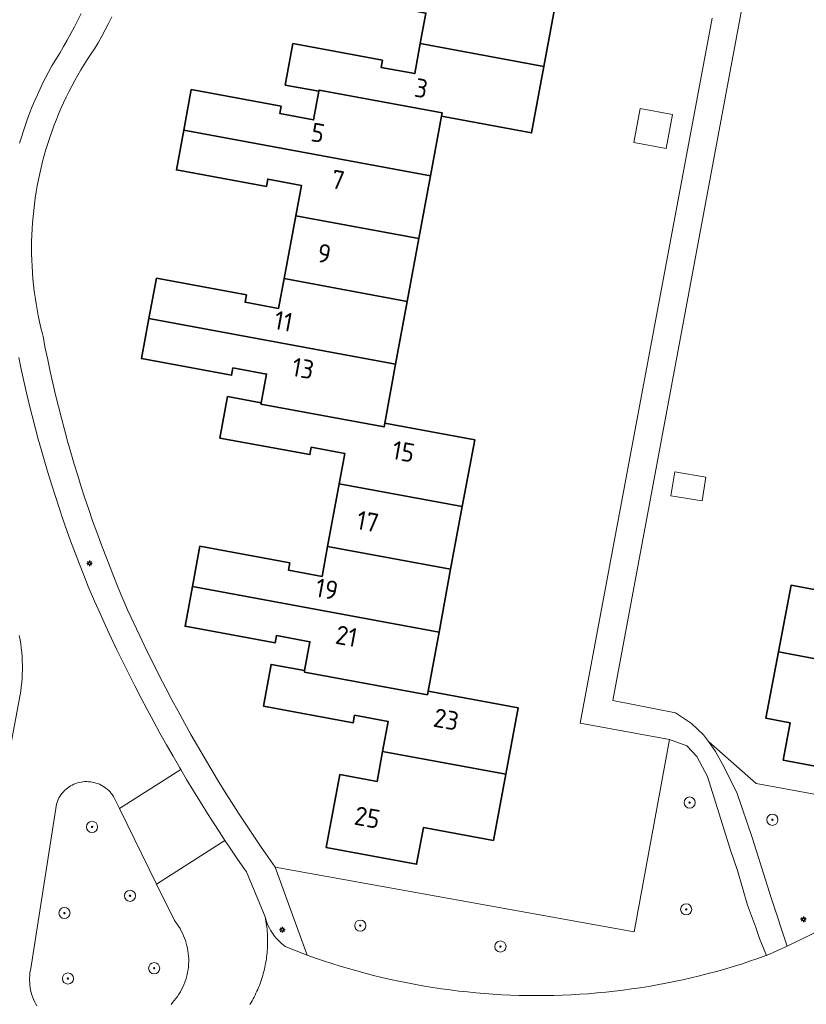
# Model space of a CAD drawing. Header units: metres. Extents: x 152610 to 160096, y 456114 to 462495.
# Tile 612 of 656: x 158727 to 158784, y 460781 to 460852. Entities that reach past the tile are written whole.
import ezdxf
from ezdxf.enums import TextEntityAlignment as Align

# ---------------------------------------------------------------- set-up
doc = ezdxf.new("R2010")
doc.units = ezdxf.units.M
doc.header["$LTSCALE"] = 0.5
doc.layers.get('0').update_dxf_attribs({"linetype": 'CONTINUOUS'})
for name, color, linetype, lineweight in [('B-PV-GR-BEPLANTING_CULTUUR_BOSPLANTSOEN-GV', 251, 'CONTINUOUS', 18), ('B-PV-GR-BOOM-S', 251, 'CONTINUOUS', 25), ('B-PV-IE-MEUBILAIR-S', 251, 'CONTINUOUS', 25), ('B-PV-OG-BEBOUWING-GV', 6, 'CONTINUOUS', 35), ('B-PV-OG-BEBOUWING-T18', 1, 'CONTINUOUS', 18), ('B-PV-OG-BEBOUWING_OVERBOUWING-GV', 251, 'CONTINUOUS', 18), ('B-PV-OG-TERREIN_BEGROEID-GV', 251, 'CONTINUOUS', 18), ('B-PV-VH-OPENVERHARDING_BETONSTRAATSTEEN-GV', 251, 'CONTINUOUS', 18), ('B-PV-VH-OPENVERHARDING_STRAATBAKSTEEN-GV', 251, 'CONTINUOUS', 18), ('B-PV-VH-OPENVERHARDING_TEGEL-GV', 251, 'CONTINUOUS', 18)]:
    doc.layers.add(name, color=color, linetype=linetype, lineweight=lineweight)
doc.styles.add('NLCS-ISO', font='NLCS-ISO.ttf')
doc.styles.add('NLCS-ISO-M750-T18', font='NLCS-ISO.ttf', dxfattribs={"height": 1.35})

# ---------------------------------------------------------------- blocks, each defined once
blk = doc.blocks.new('SIE-MEUBILAIR_PAAL_LICHTMAST-SO')
for points in [[(-0.62, 0), (-1, 0)], [(-0.71, 0.71), (-0.44, 0.44)], [(0, 1), (0, 0.62)], [(0.44, 0.44), (0.71, 0.71)], [(1, 0), (0.62, 0)], [(-0.71, -0.71), (-0.44, -0.44)], [(0, -0.62), (0, -1)], [(0.44, -0.44), (0.71, -0.71)]]:
    blk.add_lwpolyline(points)
blk.add_circle((0, 0), 0.5)
blk = doc.blocks.new('SGR-BOOM_GBKN-SO')
at = {"linetype": 'ByBlock', "lineweight": 18}
h = blk.add_hatch(color=0, dxfattribs=at)
h.dxf.hatch_style = 1
edge = h.paths.add_edge_path()
edge.add_arc((0, 0), 0.25, 0, 360)
at = {"color": 0, "linetype": 'ByBlock', "lineweight": 18}
for radius in [2, 0.25]:
    blk.add_circle((0, 0), radius, dxfattribs=at)
at = {"color": 0, "linetype": 'ByBlock', "lineweight": 18, "style": 'NLCS-ISO'}
blk.add_attdef('SOORT', (2.5, 0), '', height=1.5, dxfattribs=at)

msp = doc.modelspace()

# ---------------------------------------------------------------- linework, layer by layer
at = {"layer": 'B-PV-GR-BEPLANTING_CULTUUR_BOSPLANTSOEN-GV', "flags": 128}
for points in [[(158775.137, 460799.786), (158773.908, 460800.244), (158771.365, 460786.454), (158745.639, 460791.082), (158747.937, 460784.783), (158748.522, 460784.574), (158749.11, 460784.373), (158749.701, 460784.18), (158750.294, 460783.994), (158750.889, 460783.816), (158751.487, 460783.645), (158752.086, 460783.482), (158752.688, 460783.327), (158753.292, 460783.18), (158753.897, 460783.04), (158754.505, 460782.909), (158755.113, 460782.785), (158755.724, 460782.668), (158756.336, 460782.56), (158756.949, 460782.46), (158757.564, 460782.368), (158758.179, 460782.283), (158758.796, 460782.207), (158759.414, 460782.138), (158760.032, 460782.077), (158760.651, 460782.025), (158761.271, 460781.98), (158761.891, 460781.943), (158762.512, 460781.914), (158763.133, 460781.894), (158763.755, 460781.881), (158764.376, 460781.876), (158764.997, 460781.879), (158765.619, 460781.891), (158766.24, 460781.91), (158766.861, 460781.937), (158767.481, 460781.972), (158768.101, 460782.015), (158768.72, 460782.067), (158769.339, 460782.126), (158769.957, 460782.193), (158770.573, 460782.268), (158771.189, 460782.351), (158771.804, 460782.442), (158772.417, 460782.541), (158773.03, 460782.647), (158773.64, 460782.762), (158774.25, 460782.884), (158774.857, 460783.014), (158775.463, 460783.153), (158776.067, 460783.299), (158776.669, 460783.452), (158777.269, 460783.613), (158777.867, 460783.782), (158778.463, 460783.959), (158779.056, 460784.144), (158779.648, 460784.336), (158780.236, 460784.535), (158780.822, 460784.743), (158780.87, 460784.76), (158780.347, 460785.984), (158780.077, 460786.834), (158779.493, 460788.355), (158778.774, 460790.861), (158778.28, 460792.315), (158776.617, 460797.594), (158775.854, 460799.026)], [(158780.113, 460797.095), (158776.695, 460800.096), (158777.197, 460799.385), (158777.713, 460798.469), (158778.722, 460796.456), (158779.845, 460793.145), (158781.194, 460788.895), (158782.349, 460785.431), (158785.983, 460787.198), (158789.543, 460789.112), (158796.416, 460794.102)]]:
    msp.add_lwpolyline(points, close=True, dxfattribs=at)
at = {"layer": 'B-PV-OG-BEBOUWING-GV', "flags": 128}
for points in [[(158764.532, 460856.277), (158754.757, 460858.086), (158753.79, 460852.845), (158756.441, 460852.354), (158756.038, 460850.172), (158764.9, 460848.529), (158765.781, 460853.294), (158764.039, 460853.614)], [(158753.329, 460848.989), (158746.908, 460850.174), (158746.36, 460847.2), (158748.766, 460846.755), (158748.779, 460846.826), (158757.604, 460845.204), (158757.559, 460844.958), (158764.019, 460843.763), (158764.9, 460848.529), (158756.038, 460850.172), (158755.639, 460848.014), (158753.231, 460848.459)], [(158746.077, 460845.674), (158739.621, 460846.868), (158739.082, 460843.954), (158756.769, 460840.682), (158757.559, 460844.958), (158757.604, 460845.204), (158748.779, 460846.826), (158748.766, 460846.755), (158748.387, 460844.699), (158745.979, 460845.145)], [(158756.769, 460840.682), (158739.082, 460843.954), (158738.557, 460841.113), (158745.012, 460839.922), (158745.11, 460840.448), (158747.518, 460840.002), (158747.113, 460837.812), (158755.936, 460836.18)], [(158755.936, 460836.18), (158747.113, 460837.812), (158746.281, 460833.311), (158755.104, 460831.679)], [(158743.577, 460832.142), (158737.118, 460833.337), (158736.584, 460830.45), (158754.272, 460827.178), (158755.104, 460831.679), (158746.281, 460833.311), (158745.885, 460831.168), (158743.478, 460831.614)], [(158754.272, 460827.178), (158736.584, 460830.45), (158736.053, 460827.575), (158742.51, 460826.379), (158742.608, 460826.907), (158745.015, 460826.462), (158744.635, 460824.407), (158744.617, 460824.309), (158753.44, 460822.677), (158753.489, 460822.941)], [(158744.635, 460824.407), (158742.228, 460824.852), (158741.678, 460821.877), (158748.126, 460820.684), (158748.223, 460821.213), (158750.63, 460820.767), (158750.228, 460818.592), (158759.052, 460816.96), (158759.941, 460821.747), (158753.489, 460822.941), (158753.44, 460822.677), (158744.617, 460824.309)], [(158759.052, 460816.96), (158750.228, 460818.592), (158749.396, 460814.091), (158758.216, 460812.459)], [(158746.691, 460812.925), (158740.243, 460814.117), (158739.708, 460811.228), (158757.381, 460807.959), (158758.216, 460812.459), (158749.396, 460814.091), (158749.001, 460811.951), (158746.594, 460812.395)], [(158757.381, 460807.959), (158739.708, 460811.228), (158739.179, 460808.373), (158745.627, 460807.18), (158745.725, 460807.709), (158748.132, 460807.263), (158747.747, 460805.187), (158747.729, 460805.089), (158756.545, 460803.458), (158756.595, 460803.726)], [(158789.085, 460810.094), (158782.615, 460811.313), (158781.716, 460806.54), (158790.593, 460804.864), (158791, 460807.025), (158793.41, 460806.571), (158793.311, 460806.04), (158799.742, 460804.831), (158800.301, 460807.809), (158797.891, 460808.264), (158797.873, 460808.166), (158789.035, 460809.83)], [(158790.593, 460804.864), (158781.716, 460806.54), (158780.817, 460801.768), (158782.562, 460801.441), (158782.059, 460798.774), (158791.849, 460796.929), (158792.836, 460802.177), (158790.181, 460802.678)], [(158747.747, 460805.187), (158745.343, 460805.634), (158744.788, 460802.651), (158751.237, 460801.454), (158751.334, 460801.985), (158753.742, 460801.537), (158753.342, 460799.385), (158762.167, 460797.753), (158763.053, 460802.527), (158756.595, 460803.726), (158756.545, 460803.458), (158747.729, 460805.089)], [(158762.167, 460797.753), (158753.342, 460799.385), (158752.944, 460797.241), (158750.268, 460797.736), (158749.3, 460792.491), (158755.777, 460791.294), (158756.267, 460793.935), (158761.285, 460793.004)]]:
    msp.add_lwpolyline(points, close=True, dxfattribs=at)
at = {"layer": 'B-PV-OG-BEBOUWING_OVERBOUWING-GV', "flags": 128}
for points in [[(158774.112, 460845.088), (158771.797, 460845.508), (158771.356, 460843.077), (158773.672, 460842.657)], [(158776.519, 460819.078), (158774.292, 460819.448), (158774.008, 460817.74), (158776.235, 460817.369)]]:
    msp.add_lwpolyline(points, close=True, dxfattribs=at)
at = {"layer": 'B-PV-OG-TERREIN_BEGROEID-GV', "flags": 128}
msp.add_lwpolyline([(158738.176, 460781.23), (158738.282, 460781.375), (158738.406, 460781.519), (158738.524, 460781.669), (158738.635, 460781.823), (158738.74, 460781.982), (158738.838, 460782.145), (158738.929, 460782.312), (158739.014, 460782.482), (158739.09, 460782.656), (158739.16, 460782.833), (158739.222, 460783.013), (158739.276, 460783.196), (158739.323, 460783.38), (158739.361, 460783.566), (158739.392, 460783.754), (158739.416, 460783.943), (158739.431, 460784.133), (158739.438, 460784.323), (158739.437, 460784.513), (158739.428, 460784.703), (158739.411, 460784.892), (158739.386, 460785.081), (158739.353, 460785.269), (158739.313, 460785.454), (158739.264, 460785.638), (158739.208, 460785.82), (158739.145, 460785.999), (158739.073, 460786.176), (158738.995, 460786.349), (158738.909, 460786.519), (158738.817, 460786.685), (158738.717, 460786.847), (158738.611, 460787.005), (158738.498, 460787.158), (158738.42, 460787.256), (158737.132, 460789.878), (158734.469, 460795.297), (158734.043, 460796.164), (158733.968, 460796.276), (158733.887, 460796.383), (158733.8, 460796.486), (158733.706, 460796.582), (158733.608, 460796.674), (158733.503, 460796.759), (158733.394, 460796.838), (158733.281, 460796.91), (158733.163, 460796.975), (158733.042, 460797.034), (158732.917, 460797.084), (158732.79, 460797.128), (158732.66, 460797.164), (158732.528, 460797.192), (158732.395, 460797.212), (158732.261, 460797.224), (158732.127, 460797.229), (158731.992, 460797.225), (158731.858, 460797.213), (158731.725, 460797.193), (158731.593, 460797.166), (158731.464, 460797.13), (158731.336, 460797.087), (158731.211, 460797.037), (158731.09, 460796.979), (158730.972, 460796.914), (158730.858, 460796.842), (158730.749, 460796.764), (158730.644, 460796.679), (158730.545, 460796.588), (158730.451, 460796.492), (158730.364, 460796.39), (158730.282, 460796.283), (158730.207, 460796.171), (158730.139, 460796.055), (158730.077, 460795.935), (158730.023, 460795.812), (158729.977, 460795.686), (158729.953, 460795.611), (158728.113, 460783.823), (158728.081, 460783.653), (158728.056, 460783.482), (158728.04, 460783.31), (158728.031, 460783.137), (158728.03, 460782.964), (158728.038, 460782.791), (158728.053, 460782.619), (158728.077, 460782.447), (158728.108, 460782.277), (158728.147, 460782.108), (158728.194, 460781.942), (158728.248, 460781.778), (158728.31, 460781.616), (158728.38, 460781.458), (158728.456, 460781.303), (158728.54, 460781.151)], dxfattribs=at)
at = {"layer": 'B-PV-VH-OPENVERHARDING_BETONSTRAATSTEEN-GV', "flags": 128}
msp.add_lwpolyline([(158785.983, 460787.198), (158782.349, 460785.431), (158780.87, 460784.76), (158780.822, 460784.743), (158780.236, 460784.535), (158779.648, 460784.336), (158779.056, 460784.144), (158778.463, 460783.959), (158777.867, 460783.782), (158777.269, 460783.613), (158776.669, 460783.452), (158776.067, 460783.299), (158775.463, 460783.153), (158774.857, 460783.014), (158774.25, 460782.884), (158773.64, 460782.762), (158773.03, 460782.647), (158772.417, 460782.541), (158771.804, 460782.442), (158771.189, 460782.351), (158770.573, 460782.268), (158769.957, 460782.193), (158769.339, 460782.126), (158768.72, 460782.067), (158768.101, 460782.015), (158767.481, 460781.972), (158766.861, 460781.937), (158766.24, 460781.91), (158765.619, 460781.891), (158764.997, 460781.879), (158764.376, 460781.876), (158763.755, 460781.881), (158763.133, 460781.894), (158762.512, 460781.914), (158761.891, 460781.943), (158761.271, 460781.98), (158760.651, 460782.025), (158760.032, 460782.077), (158759.414, 460782.138), (158758.796, 460782.207), (158758.179, 460782.283), (158757.564, 460782.368), (158756.949, 460782.46), (158756.336, 460782.56), (158755.724, 460782.668), (158755.113, 460782.785), (158754.505, 460782.909), (158753.897, 460783.04), (158753.292, 460783.18), (158752.688, 460783.327), (158752.086, 460783.482), (158751.487, 460783.645), (158750.889, 460783.816), (158750.294, 460783.994), (158749.701, 460784.18), (158749.11, 460784.373), (158748.522, 460784.574), (158747.937, 460784.783), (158747.144, 460785.085), (158746.357, 460785.401), (158746.336, 460785.416), (158746.199, 460785.522), (158746.066, 460785.634), (158745.939, 460785.752), (158745.818, 460785.876), (158745.702, 460786.005), (158745.592, 460786.139), (158745.489, 460786.278), (158745.392, 460786.422), (158745.302, 460786.57), (158745.219, 460786.723), (158745.143, 460786.878), (158745.074, 460787.038), (158745.013, 460787.2), (158744.959, 460787.365), (158744.913, 460787.532), (158744.943, 460787.383), (158744.97, 460787.234), (158744.994, 460787.084), (158745.016, 460786.933), (158745.035, 460786.782), (158745.051, 460786.631), (158745.065, 460786.48), (158745.076, 460786.328), (158745.085, 460786.177), (158745.091, 460786.025), (158745.094, 460785.873), (158745.095, 460785.721), (158745.093, 460785.569), (158745.088, 460785.417), (158745.081, 460785.266), (158745.071, 460785.114), (158745.058, 460784.963), (158745.043, 460784.811), (158745.025, 460784.661), (158745.004, 460784.51), (158744.981, 460784.36), (158744.955, 460784.21), (158744.927, 460784.061), (158744.896, 460783.912), (158744.862, 460783.764), (158744.826, 460783.616), (158744.787, 460783.469), (158744.746, 460783.323), (158744.702, 460783.178), (158744.656, 460783.033), (158744.607, 460782.889), (158744.556, 460782.746), (158744.502, 460782.604), (158744.445, 460782.463), (158744.386, 460782.323), (158744.325, 460782.184), (158744.262, 460782.046), (158744.195, 460781.909), (158744.127, 460781.773), (158744.056, 460781.639), (158743.983, 460781.506), (158743.908, 460781.374), (158743.83, 460781.243)], dxfattribs=at)
at = {"layer": 'B-PV-VH-OPENVERHARDING_STRAATBAKSTEEN-GV', "flags": 128}
for points in [[(158727.313, 460843.02), (158727.446, 460843.465), (158727.587, 460843.907), (158727.736, 460844.347), (158727.891, 460844.784), (158728.055, 460845.219), (158728.226, 460845.65), (158728.404, 460846.079), (158728.589, 460846.504), (158728.782, 460846.926), (158728.983, 460847.345), (158729.19, 460847.76), (158729.404, 460848.172), (158729.626, 460848.58), (158729.913, 460849.036), (158730.192, 460849.495), (158730.465, 460849.959), (158730.731, 460850.427), (158730.99, 460850.899), (158731.242, 460851.374), (158731.487, 460851.853), (158731.725, 460852.336)], [(158728.54, 460781.151), (158728.456, 460781.303), (158728.38, 460781.458), (158728.31, 460781.616), (158728.248, 460781.778), (158728.194, 460781.942), (158728.147, 460782.108), (158728.108, 460782.277), (158728.077, 460782.447), (158728.053, 460782.619), (158728.038, 460782.791), (158728.03, 460782.964), (158728.031, 460783.137), (158728.04, 460783.31), (158728.056, 460783.482), (158728.081, 460783.653), (158728.113, 460783.823), (158729.953, 460795.611), (158729.977, 460795.686), (158730.023, 460795.812), (158730.077, 460795.935), (158730.139, 460796.055), (158730.207, 460796.171), (158730.282, 460796.283), (158730.364, 460796.39), (158730.451, 460796.492), (158730.545, 460796.588), (158730.644, 460796.679), (158730.749, 460796.764), (158730.858, 460796.842), (158730.972, 460796.914), (158731.09, 460796.979), (158731.211, 460797.037), (158731.336, 460797.087), (158731.464, 460797.13), (158731.593, 460797.166), (158731.725, 460797.193), (158731.858, 460797.213), (158731.992, 460797.225), (158732.127, 460797.229), (158732.261, 460797.224), (158732.395, 460797.212), (158732.528, 460797.192), (158732.66, 460797.164), (158732.79, 460797.128), (158732.917, 460797.084), (158733.042, 460797.034), (158733.163, 460796.975), (158733.281, 460796.91), (158733.394, 460796.838), (158733.503, 460796.759), (158733.608, 460796.674), (158733.706, 460796.582), (158733.8, 460796.486), (158733.887, 460796.383), (158733.968, 460796.276), (158734.043, 460796.164), (158734.469, 460795.297), (158738.862, 460798.106), (158738.798, 460798.215), (158738.316, 460799.044), (158737.841, 460799.878), (158737.372, 460800.715), (158736.911, 460801.556), (158736.457, 460802.401), (158736.01, 460803.25), (158735.57, 460804.102), (158735.138, 460804.959), (158734.712, 460805.818), (158734.293, 460806.681), (158733.882, 460807.548), (158733.478, 460808.418), (158733.082, 460809.291), (158732.692, 460810.168), (158732.31, 460811.048), (158732.235, 460811.231), (158731.914, 460812.028), (158731.601, 460812.828), (158731.295, 460813.63), (158730.997, 460814.435), (158730.707, 460815.244), (158730.423, 460816.054), (158730.148, 460816.868), (158729.88, 460817.684), (158729.619, 460818.502), (158729.366, 460819.323), (158729.121, 460820.146), (158728.884, 460820.971), (158728.654, 460821.799), (158728.432, 460822.628), (158728.218, 460823.46), (158728.011, 460824.293), (158727.812, 460825.129), (158727.622, 460825.966), (158727.438, 460826.805), (158727.263, 460827.646)], [(158727.291, 460807.703), (158727.347, 460807.4), (158727.394, 460807.096), (158727.434, 460806.791), (158727.466, 460806.485), (158727.49, 460806.177), (158727.506, 460805.87), (158727.514, 460805.562), (158727.513, 460805.254), (158727.505, 460804.946), (158727.489, 460804.639), (158727.465, 460804.332), (158727.433, 460804.025), (158727.393, 460803.72), (158721.873, 460774.268)], [(158743.83, 460781.243), (158743.908, 460781.374), (158743.983, 460781.506), (158744.056, 460781.639), (158744.127, 460781.773), (158744.195, 460781.909), (158744.262, 460782.046), (158744.325, 460782.184), (158744.386, 460782.323), (158744.445, 460782.463), (158744.502, 460782.604), (158744.556, 460782.746), (158744.607, 460782.889), (158744.656, 460783.033), (158744.702, 460783.178), (158744.746, 460783.323), (158744.787, 460783.469), (158744.826, 460783.616), (158744.862, 460783.764), (158744.896, 460783.912), (158744.927, 460784.061), (158744.955, 460784.21), (158744.981, 460784.36), (158745.004, 460784.51), (158745.025, 460784.661), (158745.043, 460784.811), (158745.058, 460784.963), (158745.071, 460785.114), (158745.081, 460785.266), (158745.088, 460785.417), (158745.093, 460785.569), (158745.095, 460785.721), (158745.094, 460785.873), (158745.091, 460786.025), (158745.085, 460786.177), (158745.076, 460786.328), (158745.065, 460786.48), (158745.051, 460786.631), (158745.035, 460786.782), (158745.016, 460786.933), (158744.994, 460787.084), (158744.97, 460787.234), (158744.943, 460787.383), (158744.913, 460787.532), (158743.573, 460790.751), (158743.442, 460790.94), (158742.899, 460791.731), (158742.363, 460792.526), (158742.038, 460793.015), (158737.132, 460789.878), (158738.42, 460787.256), (158738.498, 460787.158), (158738.611, 460787.005), (158738.717, 460786.847), (158738.817, 460786.685), (158738.909, 460786.519), (158738.995, 460786.349), (158739.073, 460786.176), (158739.145, 460785.999), (158739.208, 460785.82), (158739.264, 460785.638), (158739.313, 460785.454), (158739.353, 460785.269), (158739.386, 460785.081), (158739.411, 460784.892), (158739.428, 460784.703), (158739.437, 460784.513), (158739.438, 460784.323), (158739.431, 460784.133), (158739.416, 460783.943), (158739.392, 460783.754), (158739.361, 460783.566), (158739.323, 460783.38), (158739.276, 460783.196), (158739.222, 460783.013), (158739.16, 460782.833), (158739.09, 460782.656), (158739.014, 460782.482), (158738.929, 460782.312), (158738.838, 460782.145), (158738.74, 460781.982), (158738.635, 460781.823), (158738.524, 460781.669), (158738.406, 460781.519), (158738.282, 460781.375), (158738.176, 460781.23)]]:
    msp.add_lwpolyline(points, dxfattribs=at)
at = {"layer": 'B-PV-VH-OPENVERHARDING_TEGEL-GV', "flags": 128}
for points in [[(158776.955, 460851.987), (158767.504, 460801.431), (158773.908, 460800.244), (158775.137, 460799.786), (158775.854, 460799.026), (158776.617, 460797.594), (158778.28, 460792.315), (158778.774, 460790.861), (158779.493, 460788.355), (158780.077, 460786.834), (158780.347, 460785.984), (158780.87, 460784.76), (158782.349, 460785.431), (158781.194, 460788.895), (158779.845, 460793.145), (158778.722, 460796.456), (158777.713, 460798.469), (158777.197, 460799.385), (158776.695, 460800.096), (158776.345, 460800.593), (158775.471, 460801.397), (158774.338, 460802.166), (158769.837, 460803.042), (158779.226, 460853.47)], [(158727.263, 460827.646), (158727.438, 460826.805), (158727.622, 460825.966), (158727.812, 460825.129), (158728.011, 460824.293), (158728.218, 460823.46), (158728.432, 460822.628), (158728.654, 460821.799), (158728.884, 460820.971), (158729.121, 460820.146), (158729.366, 460819.323), (158729.619, 460818.502), (158729.88, 460817.684), (158730.148, 460816.868), (158730.423, 460816.054), (158730.707, 460815.244), (158730.997, 460814.435), (158731.295, 460813.63), (158731.601, 460812.828), (158731.914, 460812.028), (158732.235, 460811.231), (158732.31, 460811.048), (158732.692, 460810.168), (158733.082, 460809.291), (158733.478, 460808.418), (158733.882, 460807.548), (158734.293, 460806.681), (158734.712, 460805.818), (158735.138, 460804.959), (158735.57, 460804.102), (158736.01, 460803.25), (158736.457, 460802.401), (158736.911, 460801.556), (158737.372, 460800.715), (158737.841, 460799.878), (158738.316, 460799.044), (158738.798, 460798.215), (158738.862, 460798.106), (158739.287, 460797.39), (158739.782, 460796.568), (158740.285, 460795.751), (158740.794, 460794.938), (158741.311, 460794.13), (158741.834, 460793.326), (158742.038, 460793.015), (158742.363, 460792.526), (158742.899, 460791.731), (158743.442, 460790.94), (158743.573, 460790.751), (158744.913, 460787.532), (158744.959, 460787.365), (158745.013, 460787.2), (158745.074, 460787.038), (158745.143, 460786.878), (158745.219, 460786.723), (158745.302, 460786.57), (158745.392, 460786.422), (158745.489, 460786.278), (158745.592, 460786.139), (158745.702, 460786.005), (158745.818, 460785.876), (158745.939, 460785.752), (158746.066, 460785.634), (158746.199, 460785.522), (158746.336, 460785.416), (158746.357, 460785.401), (158747.144, 460785.085), (158747.937, 460784.783), (158745.639, 460791.082), (158745.124, 460791.816), (158744.588, 460792.595), (158744.058, 460793.378), (158743.535, 460794.165), (158743.018, 460794.957), (158742.508, 460795.753), (158742.005, 460796.554), (158741.509, 460797.359), (158741.019, 460798.168), (158740.537, 460798.981), (158740.061, 460799.798), (158739.592, 460800.619), (158739.13, 460801.444), (158738.676, 460802.273), (158738.228, 460803.106), (158737.787, 460803.942), (158737.354, 460804.783), (158736.927, 460805.626), (158736.508, 460806.474), (158736.096, 460807.325), (158735.691, 460808.179), (158735.293, 460809.037), (158735.062, 460809.561), (158734.722, 460810.348), (158734.39, 460811.137), (158734.065, 460811.929), (158733.748, 460812.725), (158733.438, 460813.523), (158733.135, 460814.325), (158732.84, 460815.129), (158732.553, 460815.936), (158732.273, 460816.745), (158732.001, 460817.557), (158731.736, 460818.372), (158731.479, 460819.189), (158731.229, 460820.008), (158730.987, 460820.83), (158730.753, 460821.654), (158730.527, 460822.48), (158730.308, 460823.308), (158730.097, 460824.138), (158729.894, 460824.97), (158729.698, 460825.804), (158729.511, 460826.64), (158729.331, 460827.477), (158729.159, 460828.316), (158728.995, 460829.157), (158728.945, 460829.35), (158728.839, 460829.784), (158728.74, 460830.219), (158728.65, 460830.656), (158728.567, 460831.095), (158728.492, 460831.535), (158728.425, 460831.977), (158728.366, 460832.419), (158728.315, 460832.862), (158728.272, 460833.307), (158728.236, 460833.752), (158728.209, 460834.197), (158728.19, 460834.643), (158728.179, 460835.089), (158728.175, 460835.536), (158728.18, 460835.982), (158728.193, 460836.429), (158728.214, 460836.874), (158728.242, 460837.32), (158728.279, 460837.765), (158728.324, 460838.209), (158728.376, 460838.652), (158728.437, 460839.094), (158728.505, 460839.536), (158728.582, 460839.975), (158728.666, 460840.414), (158728.758, 460840.85), (158728.858, 460841.286), (158728.966, 460841.719), (158729.081, 460842.15), (158729.204, 460842.579), (158729.335, 460843.006), (158729.473, 460843.43), (158729.62, 460843.852), (158729.773, 460844.271), (158729.934, 460844.688), (158730.102, 460845.101), (158730.278, 460845.511), (158730.462, 460845.918), (158730.652, 460846.322), (158730.85, 460846.722), (158731.054, 460847.119), (158731.266, 460847.512), (158731.485, 460847.901), (158731.711, 460848.286), (158731.944, 460848.667), (158732.183, 460849.044), (158732.429, 460849.416), (158732.682, 460849.784), (158732.946, 460850.237), (158733.203, 460850.694), (158733.453, 460851.155), (158733.696, 460851.62), (158733.932, 460852.088)], [(158731.725, 460852.336), (158731.487, 460851.853), (158731.242, 460851.374), (158730.99, 460850.899), (158730.731, 460850.427), (158730.465, 460849.959), (158730.192, 460849.495), (158729.913, 460849.036), (158729.626, 460848.58), (158729.404, 460848.172), (158729.19, 460847.76), (158728.983, 460847.345), (158728.782, 460846.926), (158728.589, 460846.504), (158728.404, 460846.079), (158728.226, 460845.65), (158728.055, 460845.219), (158727.891, 460844.784), (158727.736, 460844.347), (158727.587, 460843.907), (158727.446, 460843.465), (158727.313, 460843.02)]]:
    msp.add_lwpolyline(points, dxfattribs=at)
msp.add_lwpolyline([(158739.287, 460797.39), (158738.862, 460798.106), (158734.469, 460795.297), (158737.132, 460789.878), (158742.038, 460793.015), (158741.834, 460793.326), (158741.311, 460794.13), (158740.794, 460794.938), (158740.285, 460795.751), (158739.782, 460796.568)], close=True, dxfattribs=at)

# ---------------------------------------------------------------- block references
at = {"layer": 'B-PV-GR-BOOM-S', "xscale": 0.2, "yscale": 0.2, "zscale": 0.2}
for p in [(158775.347, 460795.726), (158781.281, 460794.49), (158732.511, 460793.98), (158735.231, 460789.036), (158730.533, 460787.799), (158775.1, 460788.062), (158751.736, 460786.9), (158761.784, 460785.398), (158736.962, 460783.843), (158730.78, 460783.102)]:
    msp.add_blockref('SGR-BOOM_GBKN-SO', p, dxfattribs=at)
at = {"layer": 'B-PV-IE-MEUBILAIR-S', "xscale": 0.2, "yscale": 0.2, "zscale": 0.2}
for p in [(158732.329, 460812.886), (158783.501, 460787.349), (158746.143, 460786.601)]:
    msp.add_blockref('SIE-MEUBILAIR_PAAL_LICHTMAST-SO', p, dxfattribs=at)

# ---------------------------------------------------------------- texts
at = {"layer": 'B-PV-OG-BEBOUWING-T18', "style": 'NLCS-ISO-M750-T18'}
for s, rotation, p in [('3', 349.6, (158756.112, 460846.968)), ('5', 349.5, (158748.695, 460843.775)), ('7', 349.5, (158750.133, 460840.396)), ('9', 349.5, (158749.155, 460835.107)), ('11', 349.5, (158746.233, 460830.257)), ('13', 349.5, (158747.633, 460826.874)), ('15', 349.5, (158754.832, 460820.906)), ('17', 349.5, (158752.27, 460815.887)), ('19', 349.5, (158749.344, 460811.038)), ('21', 349.5, (158750.749, 460807.664)), ('23', 349.5, (158757.9, 460801.694)), ('25', 349.5, (158752.242, 460794.66))]:
    msp.add_text(s, height=1.35, rotation=rotation, dxfattribs=at).set_placement(p, align=Align.MIDDLE)

doc.saveas('drawing.dxf')
